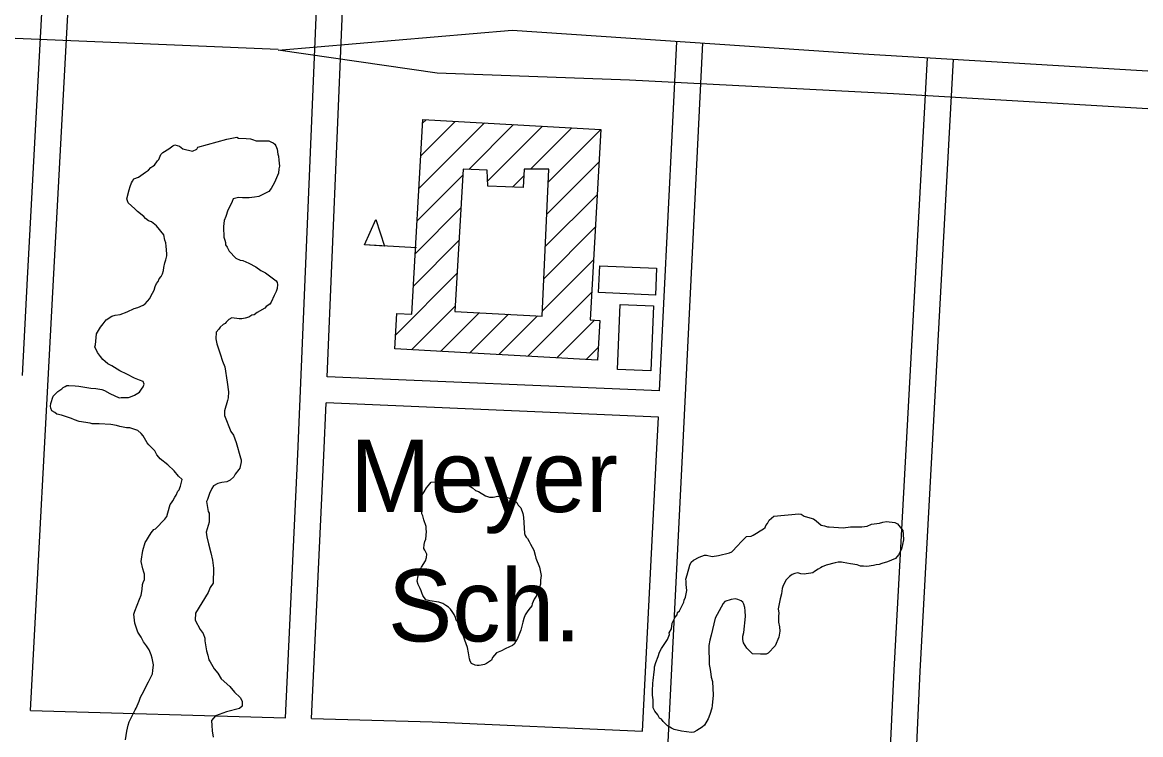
# Model space of a CAD drawing. Extents: x 3677843 to 3715951, y 511991 to 537744.
# Drawn here: x 3691087 to 3692373, y 527025 to 527844 of the extents above; entities that cross this region are included whole.
import ezdxf

# ---------------------------------------------------------------- set-up
doc = ezdxf.new("R2010")
doc.units = 0
for name, color, linetype in [('V-BLDG-IDEN', 7, 'Continuous'), ('V-BLDG-OTLN', 7, 'Continuous'), ('V-ROAD-CNTR', 7, 'Continuous'), ('V-SITE-VEGE', 7, 'Continuous')]:
    doc.layers.add(name, color=color, linetype=linetype)

msp = doc.modelspace()

# ---------------------------------------------------------------- linework, layer by layer
at = {"layer": 'V-BLDG-OTLN'}
for p, q in [((3691545.3, 527690.4), (3691585, 527730)), ((3691547.4, 527727.9), (3691551.5, 527731.9)), ((3691543.2, 527652.9), (3691618.4, 527728.2)), ((3691600.4, 527674.8), (3691651.9, 527726.3)), ((3691622.2, 527661.2), (3691685.4, 527724.4)), ((3691671.4, 527675.1), (3691718.9, 527722.5)), ((3691692, 527660.3), (3691752.3, 527720.7)), ((3691690.2, 527623.2), (3691750.2, 527683.2)), ((3691541.1, 527615.5), (3691593.7, 527668.1)), ((3691650.8, 527654.5), (3691664, 527667.6)), ((3691688.5, 527586.1), (3691748.1, 527645.7)), ((3691539, 527578), (3691591.5, 527630.5)), ((3691686.8, 527549), (3691746, 527608.3)), ((3691540.4, 527584.7), (3691480.5, 527588)), ((3691536.9, 527540.6), (3691589.2, 527592.9)), ((3691685, 527511.9), (3691743.9, 527570.8)), ((3691516.4, 527484.7), (3691586.9, 527555.2)), ((3691668.4, 527460), (3691741.8, 527533.4)), ((3691534.5, 527467.5), (3691584.7, 527517.6)), ((3691568, 527465.6), (3691612.4, 527510)), ((3691601.5, 527463.7), (3691646, 527508.2)), ((3691634.9, 527461.8), (3691679.6, 527506.5)), ((3691701.9, 527458.1), (3691745.3, 527501.5)), ((3691735.4, 527456.2), (3691749.4, 527470.2))]:
    msp.add_line(p, q, dxfattribs=at)
for points in [[(3691752.3, 527720.7), (3691740.1, 527501.8), (3691751.1, 527501.2), (3691748.5, 527455.5), (3691515.5, 527468.5), (3691517.8, 527509.3), (3691535.1, 527508.3), (3691547.6, 527732.1)], [(3691584.3, 527511.5), (3691684.8, 527506.2), (3691692.7, 527675.1), (3691664.4, 527675.1), (3691663.1, 527654.1), (3691622.4, 527655.4), (3691621.7, 527673.8), (3691594.1, 527675.1)], [(3691480.5, 527588), (3691493.6, 527617.3), (3691503.5, 527586.7)], [(3691751.2, 527564.1), (3691816.5, 527561.4), (3691815.2, 527530.4), (3691749.9, 527533.1)], [(3691813, 527517.9), (3691810.1, 527443.2), (3691771.6, 527444.7), (3691774.5, 527519.4)]]:
    msp.add_lwpolyline(points, close=True, dxfattribs=at)
at = {"layer": 'V-ROAD-CNTR'}
for points in [[(3691437.7, 527436.3), (3691466.3, 528122.6), (3691502.5, 528909)], [(3691096.4, 527052.6), (3691122.8, 527547.8), (3691164.4, 528321.7), (3691177.6, 528561.4)], [(3691389.7, 527044.4), (3691404, 527347.3), (3691436.4, 528123.9), (3691456, 528551.2)], [(3691086.9, 527437.9), (3691092.8, 527549.4), (3691126.4, 528174.1)], [(3691381.2, 527812.8), (3689950.5, 527873), (3688334.8, 527945.8), (3687559.7, 527981)], [(3691381.2, 527812), (3691650.5, 527834.9), (3692054.3, 527807.8), (3692497.3, 527781.2)], [(3691792.3, 526263.9), (3691803.9, 526496.1), (3691846.5, 527345.3), (3691869.6, 527820.5)], [(3691820.1, 527420.1), (3691839.7, 527822)], [(3692492.1, 527738.1), (3692089, 527761.7), (3691785.5, 527777.4), (3691564, 527785.4), (3691381.2, 527812)], [(3692047.8, 526216.6), (3692056.9, 526404.6), (3692090, 527098.9), (3692128.3, 527803.2)], [(3692113.6, 526963.1), (3692120, 527097.4), (3692158.2, 527801.6)], [(3691820.1, 527420.1), (3691437.7, 527436.3)], [(3691419.7, 527043.5), (3691433.9, 527345.9), (3691436.5, 527406.3)], [(3691818.6, 527390.1), (3691436.5, 527406.3)], [(3691800.5, 527028.7), (3691816.5, 527346.8), (3691818.6, 527390.1)], [(3691096.4, 527052.6), (3691389.7, 527044.4)], [(3691419.7, 527043.5), (3691558.2, 527039.6), (3691800.5, 527028.7)]]:
    msp.add_lwpolyline(points, dxfattribs=at)
at = {"layer": 'V-SITE-VEGE'}
for points in [[(3691126.7, 527393.5), (3691124.4, 527395.2), (3691120.9, 527397.4), (3691119.7, 527400.3), (3691119.1, 527402.6), (3691119.7, 527405.5), (3691122.5, 527414.2), (3691127.6, 527419.4), (3691132.2, 527422.4), (3691133.9, 527424.1), (3691136.2, 527425.3), (3691138, 527426.5), (3691140.3, 527426.5), (3691147.8, 527426), (3691151.8, 527425.5), (3691165.7, 527423.3), (3691171.5, 527422.8), (3691178.4, 527421.7), (3691181.3, 527420.6), (3691187.7, 527417.2), (3691198.2, 527412.1), (3691200.5, 527412.7), (3691209.1, 527412.7), (3691211.4, 527413.3), (3691216, 527415.1), (3691221.8, 527418.6), (3691224.1, 527422.1), (3691225.8, 527425), (3691226.9, 527427.9), (3691225.7, 527430.8), (3691221.6, 527432.5), (3691215.8, 527434.8), (3691207.1, 527439.3), (3691199, 527443.2), (3691189.7, 527448.9), (3691185.1, 527451.2), (3691182.2, 527454.1), (3691179.3, 527456.3), (3691176.9, 527459.8), (3691173.4, 527464.4), (3691170.4, 527470.7), (3691171, 527473), (3691172, 527485.7), (3691176.6, 527493.3), (3691180, 527497.3), (3691183.4, 527502), (3691189.7, 527506.1), (3691193.8, 527507.3), (3691199.5, 527507.9), (3691207.6, 527510.9), (3691215.6, 527515), (3691219.7, 527516.2), (3691226, 527518.6), (3691228.3, 527520.3), (3691233.4, 527526.2), (3691234.6, 527529.1), (3691238.5, 527536), (3691239.6, 527540.1), (3691241.3, 527543.6), (3691243.1, 527545.9), (3691244.2, 527548.8), (3691246.5, 527551.7), (3691248.2, 527554.6), (3691249.3, 527558.7), (3691249.8, 527562.1), (3691250.9, 527567.3), (3691252.1, 527570.8), (3691253.2, 527575.5), (3691253.1, 527577.8), (3691252.5, 527586.4), (3691251.9, 527590.5), (3691250.7, 527593.3), (3691249.5, 527599.7), (3691241.3, 527610), (3691235.5, 527614.5), (3691232, 527615.7), (3691228.5, 527618.5), (3691226.7, 527620.8), (3691219.2, 527626.5), (3691216.2, 527629.4), (3691208.7, 527636.2), (3691206.9, 527640.8), (3691209.7, 527651.3), (3691210.8, 527655.3), (3691212.5, 527659.4), (3691213.6, 527661.1), (3691215.3, 527664), (3691220.5, 527665.8), (3691228.5, 527671.7), (3691232, 527674), (3691234.8, 527676.9), (3691237.1, 527678.7), (3691238.9, 527679.8), (3691242.3, 527684.5), (3691244, 527686.2), (3691246.2, 527692), (3691248.5, 527694.4), (3691255.4, 527698.5), (3691260, 527702), (3691262.3, 527703.2), (3691267.5, 527701.5)], [(3691267.5, 527701.5), (3691271.6, 527698.6), (3691282.6, 527695.9), (3691287.8, 527698.2), (3691288.9, 527700.5), (3691322.3, 527709.5), (3691333.8, 527712), (3691335.6, 527710.8), (3691344.2, 527710.3), (3691349.4, 527709.8), (3691351.8, 527709.2), (3691355.8, 527707.6), (3691370.3, 527707.7), (3691372.6, 527706.6), (3691375.5, 527705.4), (3691377.2, 527703.7), (3691378.4, 527702), (3691380.2, 527698), (3691380.8, 527692.2), (3691381.4, 527689.9), (3691382, 527685.3), (3691382.7, 527678.4), (3691382.1, 527675.5), (3691381.6, 527670.3), (3691377.1, 527659.8), (3691373.1, 527652.9), (3691370.3, 527649.4), (3691358.8, 527643.5), (3691354.1, 527642.9), (3691347.8, 527642.2), (3691340.3, 527642.1), (3691335.7, 527642.7), (3691329.3, 527640.9), (3691328.2, 527638), (3691325.9, 527632.8), (3691323.1, 527628.1), (3691320.9, 527620.6), (3691319.2, 527615.9), (3691318.1, 527609), (3691318.1, 527605), (3691318.8, 527600.4), (3691318.8, 527596.9), (3691320, 527593.4), (3691320.6, 527590.6), (3691320.6, 527588.2), (3691322.4, 527585.4), (3691324.7, 527580.8), (3691332.3, 527572.8), (3691337.5, 527570.5), (3691340.4, 527570), (3691347.4, 527567.1), (3691355.5, 527562.6), (3691361.3, 527558.6), (3691366.5, 527555.8), (3691378.8, 527546.7), (3691379.9, 527544.9), (3691380.5, 527542.6), (3691380, 527538), (3691378.9, 527534.5), (3691376.6, 527529.9), (3691373.2, 527522.3), (3691371.5, 527520), (3691367.5, 527517.1), (3691365.8, 527515.3), (3691357.2, 527510.1), (3691353.7, 527507.7), (3691350.9, 527507.1), (3691347.4, 527504.8), (3691343.4, 527503.6), (3691339.3, 527503), (3691336.5, 527502.9), (3691327.8, 527504), (3691324.3, 527502.2), (3691321.5, 527499.3), (3691320.3, 527497.6), (3691318, 527496.4), (3691314.6, 527493.5), (3691312.9, 527491.1), (3691310, 527487.7), (3691309.5, 527480.1), (3691310.7, 527474.4), (3691314.3, 527462.9), (3691317.3, 527454.2), (3691319.7, 527447.9), (3691322.7, 527430), (3691324, 527419.1), (3691323.5, 527412.1), (3691322.9, 527409.2), (3691319.6, 527397.1), (3691319.6, 527391.9), (3691326.8, 527373.5), (3691329.7, 527369.4), (3691332.7, 527360.8), (3691338, 527343), (3691338.6, 527340.7), (3691338.6, 527338.4), (3691337, 527331.4), (3691335.8, 527329.7), (3691331.9, 527324.4)], [(3691205.5, 527018.8), (3691207.1, 527028.7), (3691208.8, 527035.6), (3691209.9, 527039.7), (3691216.7, 527053.6), (3691217.8, 527055.3), (3691221.2, 527063.5), (3691222.9, 527068.1), (3691224.6, 527071.6), (3691232, 527085.5), (3691236.5, 527094.8), (3691237, 527098.8), (3691237.6, 527105.2), (3691236.3, 527112.7), (3691235.1, 527116.7), (3691232.8, 527122.5), (3691229.8, 527127.1), (3691226.3, 527131.7), (3691223.4, 527136.8), (3691219.9, 527142.6), (3691216.3, 527152.9), (3691215, 527163.3), (3691216.2, 527166.8), (3691221.8, 527180.7), (3691223.5, 527185.3), (3691224.6, 527191.7), (3691225.1, 527197.5), (3691225.7, 527199.8), (3691227.4, 527203.3), (3691227.3, 527209.6), (3691226.7, 527211.9), (3691225.5, 527215.4), (3691223.7, 527224), (3691224.2, 527229.2), (3691224.8, 527231.6), (3691225.3, 527236.8), (3691228.1, 527246), (3691229.8, 527248.3), (3691232.1, 527251.8), (3691234.9, 527257.1), (3691238.3, 527260.6), (3691240.1, 527261.7), (3691250.9, 527272.8), (3691253.2, 527275.7), (3691256, 527286.7), (3691257.1, 527289.6), (3691258.3, 527291.4), (3691260, 527293.7), (3691262.2, 527297.8), (3691263.9, 527300.1), (3691265.6, 527304.7), (3691267.3, 527306.5), (3691267.9, 527308.8), (3691269, 527310.5), (3691270.7, 527318.1), (3691266.6, 527322.1), (3691261.4, 527328.4), (3691254.4, 527335.2), (3691245.6, 527342.1), (3691243.9, 527343.8), (3691241.5, 527346.6), (3691239.2, 527351.2), (3691232.2, 527358.1), (3691230.4, 527360.4), (3691225.7, 527368.4), (3691223.4, 527371.3), (3691219.9, 527374.7), (3691210.6, 527377.5), (3691206.6, 527377.5), (3691199.1, 527379.1), (3691195, 527380.3), (3691188.6, 527381.4), (3691175.4, 527382.4), (3691167.3, 527382.3), (3691165, 527382.9), (3691152.2, 527385), (3691147, 527386.7), (3691143.5, 527388.4), (3691131.9, 527392.3), (3691126.7, 527393.5)], [(3691331.9, 527324.4), (3691330.1, 527321.5), (3691326.1, 527317.4), (3691322.1, 527315.7), (3691316.4, 527315)], [(3691557.2, 527315.1), (3691586, 527317.1), (3691593, 527313.7), (3691597.1, 527312.6), (3691601.1, 527310.9), (3691604.6, 527308.6), (3691608.1, 527305.8), (3691611.6, 527304.6), (3691619.7, 527299.5), (3691624.3, 527297.8), (3691628.4, 527297.9), (3691634.1, 527299.1), (3691640.5, 527298), (3691644.6, 527297.5), (3691647.4, 527296.9), (3691650.9, 527295.2), (3691655.6, 527291.8), (3691657.3, 527288.9)], [(3691316.4, 527315), (3691311.7, 527313.8), (3691306.6, 527310.9), (3691304.9, 527308), (3691302, 527302.2), (3691299.8, 527295.2), (3691298.7, 527292.9), (3691299.9, 527286), (3691300.5, 527281.4), (3691301.7, 527279.7), (3691301.8, 527269.3), (3691298.4, 527257.7), (3691299.1, 527252.5), (3691300.9, 527244.4), (3691303.9, 527234.1), (3691305.7, 527225.4), (3691306.9, 527216.2), (3691306.5, 527198.9), (3691303.1, 527194.2), (3691300.8, 527188.4), (3691286.1, 527164.6), (3691285.6, 527156.5), (3691291.4, 527145.6), (3691295, 527141), (3691296.7, 527135.8), (3691296.8, 527132.9), (3691298.6, 527121.4), (3691300.4, 527116.2), (3691301.6, 527111), (3691302.8, 527108.7), (3691307.5, 527100.7), (3691311.6, 527095.5), (3691315.7, 527089.2), (3691325.6, 527080.1), (3691330.8, 527073.8), (3691337.3, 527067.5), (3691339.6, 527063.5), (3691339.7, 527057.7), (3691336.8, 527054.8), (3691321.8, 527051.2), (3691313.2, 527048.2), (3691309.2, 527046.4), (3691304.6, 527041.2), (3691304.7, 527035.4), (3691305.3, 527029.1), (3691306.5, 527022.1)], [(3691657.3, 527288.9), (3691660.3, 527285.5), (3691662.6, 527279.2), (3691663.3, 527275.1), (3691664.6, 527256.1), (3691665.2, 527253.8), (3691666.4, 527252), (3691668.1, 527250.3), (3691669.9, 527246.9), (3691671.6, 527244), (3691675.2, 527237.1), (3691677, 527231.4), (3691677.6, 527227.9), (3691681.7, 527217.5), (3691683.6, 527207.7), (3691683, 527202.5), (3691683.1, 527197.9), (3691682, 527193.9), (3691679.1, 527188.6), (3691678, 527184), (3691675.7, 527180.5), (3691673.5, 527175.3), (3691672.9, 527173), (3691669.5, 527168.9), (3691667.8, 527166), (3691665.5, 527162.5), (3691663.8, 527158.5), (3691662.7, 527154.4), (3691660.5, 527145.1), (3691658.2, 527139.4), (3691656.5, 527135.3), (3691654.8, 527132.4), (3691652.6, 527128.9), (3691650.8, 527127.2), (3691647.4, 527126), (3691642.2, 527123.6), (3691638.2, 527121.3), (3691632.4, 527118.9), (3691627.9, 527113.6), (3691626.7, 527110.7), (3691623.3, 527108.4), (3691621, 527106.6), (3691618.7, 527105.5), (3691614.7, 527104.9), (3691612.4, 527104.3), (3691610.1, 527104.2), (3691607.7, 527104.8), (3691603.7, 527106.5), (3691601.9, 527109.3), (3691601.3, 527112.2), (3691600.1, 527119.1), (3691598.9, 527124.9), (3691595.9, 527133.5), (3691594.1, 527139.3), (3691593, 527141), (3691591.8, 527145.1), (3691590, 527148.5), (3691588.2, 527152.5), (3691587.6, 527154.8), (3691585.9, 527156.5), (3691585.3, 527159.4), (3691583.5, 527162.9), (3691581.2, 527166.3), (3691579.4, 527169.2), (3691577.1, 527171.5), (3691574.2, 527173.2), (3691570.7, 527175.5), (3691566, 527177.1), (3691555.6, 527178.8), (3691551, 527179.9), (3691547.5, 527185), (3691546.3, 527187.9), (3691545.7, 527190.2), (3691544.5, 527193.1), (3691542.2, 527197.7), (3691541, 527201.2), (3691542.1, 527207.5), (3691544.9, 527215.1), (3691546, 527217.4), (3691550.6, 527224.9), (3691551.7, 527228.4), (3691552.2, 527232.4), (3691549.9, 527237), (3691548.7, 527238.8), (3691549.2, 527243.4), (3691549.8, 527246.9), (3691550.9, 527249.8), (3691552, 527258.4), (3691551.4, 527261.3), (3691551.3, 527264.2), (3691548.9, 527271.7), (3691547.7, 527276.3), (3691546.6, 527278.6), (3691546.5, 527289), (3691545.8, 527293.6), (3691545.8, 527295.9), (3691546.9, 527300.5), (3691549.2, 527304), (3691552, 527308.7), (3691555.5, 527313.3), (3691557.2, 527315.1)], [(3691878, 527048), (3691875.9, 527043), (3691871.6, 527035.7), (3691868.9, 527033.5), (3691862.9, 527029.5), (3691859.6, 527027.8), (3691856.9, 527027.2), (3691845.2, 527028.7), (3691836.9, 527030.7), (3691833.6, 527032.3), (3691829.1, 527035), (3691824.1, 527039.9), (3691822.4, 527042.6), (3691820.1, 527043.7), (3691817.9, 527047.5), (3691814.5, 527051.9), (3691812.8, 527055.7), (3691812.6, 527065.1), (3691812, 527070.1), (3691811.9, 527075), (3691812.3, 527083.9), (3691812.8, 527087.2), (3691813.7, 527097.1), (3691814.3, 527099.9), (3691814.2, 527102.7), (3691815.8, 527107.7), (3691818.4, 527114.9), (3691820, 527119.9), (3691822.1, 527123.8), (3691829.1, 527134.4), (3691831.3, 527139.9), (3691831.2, 527142.1), (3691833.9, 527146.6), (3691834.3, 527153.2), (3691838.1, 527159.9), (3691840.3, 527162.7), (3691840.8, 527165.5), (3691843, 527167.2), (3691847.8, 527177.2), (3691848.3, 527179.4), (3691849.9, 527182.8), (3691850.4, 527185), (3691851.4, 527190.5), (3691850.7, 527197.7), (3691850.7, 527201.5), (3691850.1, 527203.7), (3691851.6, 527208.7), (3691854.8, 527219.8), (3691856.4, 527223.2), (3691859.1, 527225.4), (3691865.7, 527228.8), (3691871.7, 527231.2), (3691873.9, 527231.2), (3691880.6, 527229.6), (3691887.7, 527230.9), (3691900.4, 527233.8), (3691903.1, 527235), (3691910.2, 527242.3), (3691913.4, 527246.2), (3691919.9, 527252.9), (3691925.4, 527253), (3691927.6, 527254.2), (3691931.5, 527256.4), (3691935.8, 527259.3), (3691939.7, 527261.5), (3691941.3, 527263.2), (3691942.4, 527265.4), (3691944, 527267.7), (3691946.1, 527271.6), (3691951.6, 527276.1), (3691980.2, 527278.8), (3691983, 527278.3), (3691986.3, 527276.1), (3691990.2, 527275.1), (3691996.9, 527273), (3692000.2, 527270.8), (3692005.8, 527265.9), (3692009.7, 527264.9), (3692013.1, 527263.9), (3692015.3, 527263.9), (3692031.3, 527262.5), (3692039.6, 527263.7), (3692052.8, 527264), (3692058.9, 527264.6), (3692063.8, 527266.9), (3692073.2, 527268.2), (3692077, 527269.3), (3692080.9, 527269.9), (3692090.8, 527269), (3692093.6, 527267.4), (3692099.8, 527259.8), (3692100.4, 527255.4), (3692100.5, 527248.7), (3692098.5, 527238.2), (3692094.7, 527231.5), (3692091.5, 527227.6), (3692082.2, 527223.6), (3692075.6, 527221.8), (3692072.8, 527220.7), (3692069, 527220.1), (3692066.2, 527219.5)], [(3692066.2, 527219.5), (3692058.5, 527218.2), (3692054.7, 527218.7), (3692051.3, 527218.7), (3692047.5, 527220.3), (3692039.7, 527221.2), (3692031.4, 527222.8), (3692029.2, 527223.3), (3692025.3, 527223.2), (3692022, 527222.6), (3692011.6, 527219.7), (3692007.2, 527217.9), (3692005, 527216.8), (3692002.3, 527215.1), (3691998.4, 527212.3), (3691996.3, 527211.1), (3691994.1, 527210.5), (3691988.5, 527209.9), (3691986.3, 527209.3), (3691982.5, 527209.8), (3691979.1, 527210.8), (3691975.8, 527210.2), (3691972.6, 527209.1), (3691969.3, 527206.8), (3691965.5, 527202.9), (3691962.3, 527196.2), (3691961.2, 527192.9), (3691960.2, 527186.8), (3691958.7, 527181.2), (3691956.6, 527169.6), (3691957.3, 527164.7), (3691956.8, 527161.3), (3691956.9, 527154.2), (3691958.1, 527148.7), (3691958.2, 527143.7), (3691957.2, 527137.1), (3691952.9, 527127), (3691944.8, 527118.6), (3691942.6, 527117.5), (3691936, 527117.4), (3691927.1, 527117.8), (3691920.4, 527124.3), (3691916.4, 527130.3), (3691915.8, 527134.2), (3691915.8, 527138), (3691916.8, 527142.5), (3691918.7, 527160.7), (3691918.6, 527167.3), (3691918, 527171.2), (3691916.8, 527175), (3691915.7, 527177.2), (3691914, 527178.9), (3691910.1, 527180.4), (3691907.3, 527181), (3691902.4, 527180.3), (3691895.2, 527178), (3691893, 527175.7), (3691883.9, 527159), (3691879.3, 527139.1), (3691877.7, 527133.5), (3691876.7, 527127.4), (3691877.1, 527105.4), (3691878.3, 527099.9), (3691878.9, 527094.4), (3691879.5, 527091.1), (3691880.7, 527086.1), (3691881.5, 527070.1), (3691880.6, 527058.5), (3691880.1, 527055.2), (3691878, 527048)]]:
    msp.add_lwpolyline(points, dxfattribs=at)

# ---------------------------------------------------------------- texts
at = {"layer": 'V-BLDG-IDEN'}
for s, p in [('Meyer', (3691463.9, 527280.9)), ('Sch.', (3691507.5, 527132.1))]:
    msp.add_text(s, height=83, dxfattribs=at).set_placement(p)

doc.saveas('drawing.dxf')
